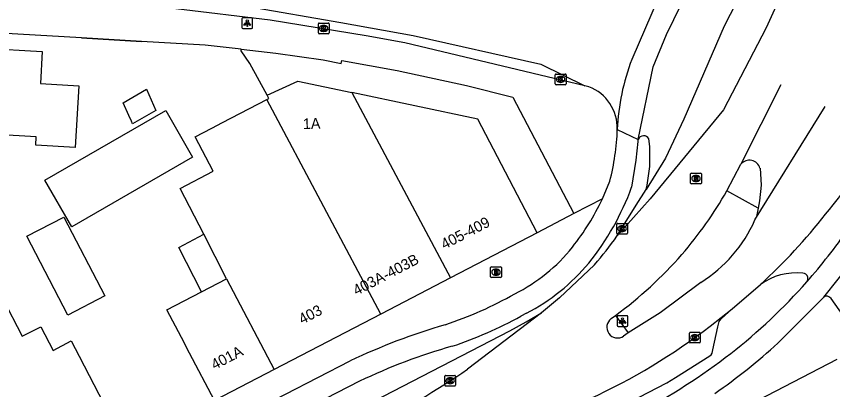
# Model space of a CAD drawing. Extents: x 163010 to 163853, y 382793 to 383982.
# Drawn here: x 163654.4 to 163730.7, y 383805.8 to 383840.7 of the extents above; entities that cross this region are included whole.
import ezdxf

# ---------------------------------------------------------------- set-up
doc = ezdxf.new("R2010")
doc.units = 0
for name, color, linetype in [('IMGEO_Brandkraan', 7, 'Continuous'), ('IMGEO_Fietspad_open', 7, 'Continuous'), ('IMGEO_Kolk', 7, 'Continuous'), ('IMGEO_Lichtpunt', 7, 'Continuous'), ('IMGEO_Muur', 7, 'Continuous'), ('IMGEO_Pand', 7, 'Continuous'), ('IMGEO_Pand_nummerreeks', 7, 'Continuous'), ('IMGEO_Parkeervlak_open', 7, 'Continuous'), ('IMGEO_Rijbaan_lokaal_gesloten', 7, 'Continuous'), ('IMGEO_Rijbaan_lokaal_open', 7, 'Continuous'), ('IMGEO_Rioolput', 7, 'Continuous'), ('IMGEO_Verkeerseiland_open', 7, 'Continuous'), ('IMGEO_Voetpad_open', 7, 'Continuous')]:
    doc.layers.add(name, color=color, linetype=linetype)

msp = doc.modelspace()

# ---------------------------------------------------------------- linework, layer by layer
at = {"layer": 'IMGEO_Brandkraan'}
for p, q in [((163698.757, 383816.379), (163698.757, 383817.231)), ((163698.832, 383817.305), (163699.684, 383817.305)), ((163699.245, 383817.085), (163699.27, 383817.085)), ((163699.758, 383817.231), (163699.758, 383816.379)), ((163699.684, 383816.305), (163698.832, 383816.305)), ((163699.268, 383816.525), (163699.243, 383816.525))]:
    msp.add_line(p, q, dxfattribs=at)
for points in [[(163698.757, 383816.379), (163698.757, 383817.231)], [(163698.832, 383817.305), (163699.684, 383817.305)], [(163699.105, 383817.005), (163699.105, 383816.605), (163699.318, 383816.605)], [(163699.336, 383817.005), (163699.105, 383817.005)], [(163699.284, 383816.924), (163699.23, 383816.924), (163699.23, 383816.848)], [(163699.23, 383816.848), (163699.283, 383816.848)], [(163699.758, 383817.231), (163699.758, 383816.379)], [(163699.684, 383816.305), (163698.832, 383816.305)], [(163699.292, 383816.772), (163699.23, 383816.772), (163699.23, 383816.691)], [(163699.23, 383816.691), (163699.292, 383816.691)]]:
    msp.add_lwpolyline(points, dxfattribs=at)
for centre, radius, start, end in [((163698.834, 383817.229), 0.0765, 91.55205, 178.44795), ((163698.834, 383817.229), 0.0765, 91.55205, 178.44795), ((163699.285, 383816.886), 0.0379, 267.82845, 90.93552), ((163699.34, 383816.86), 0.145, 59.4692, 91.53667), ((163699.365, 383816.907), 0.0922, 285.51372, 58.15012), ((163699.37, 383816.715), 0.105, 301.31148, 78.98903), ((163699.682, 383817.229), 0.0765, 1.55205, 88.44795), ((163699.682, 383817.229), 0.0765, 1.55205, 88.44795), ((163698.834, 383816.381), 0.0765, 181.55205, 268.44795), ((163698.834, 383816.381), 0.0765, 181.55205, 268.44795), ((163699.293, 383816.731), 0.0404, 269.87594, 90.50774), ((163699.324, 383816.856), 0.251, 268.66757, 293.53466), ((163699.682, 383816.381), 0.0765, 271.55205, 358.44795), ((163699.682, 383816.381), 0.0765, 271.55205, 358.44795)]:
    msp.add_arc(centre, radius, start, end, dxfattribs=at)
for centre, major_axis, ratio, start_param, end_param in [((163699.244, 383816.805), (-0.387, 0.002), 0.722429, 4.712389, 7.853982), ((163699.269, 383816.805), (-0.39, 0.002), 0.717154, 1.570796, 4.712389)]:
    msp.add_ellipse(centre, major_axis=major_axis, ratio=ratio, start_param=start_param, end_param=end_param, dxfattribs=at)
at = {"layer": 'IMGEO_Fietspad_open'}
for points in [[(163712.512, 383829.039), (163712.33, 383827.27), (163711.934, 383824.758)], [(163709.199, 383823.653), (163709.893, 383825.302)], [(163725.597, 383810.172), (163729.879, 383814.471)], [(163702.104, 383812.962), (163701.593, 383812.686)], [(163661.585, 383795.402), (163667.493, 383799.174), (163685.63, 383808.512)], [(163686.51, 383806.599), (163668.547, 383797.34), (163657.144, 383790.2)]]:
    msp.add_lwpolyline(points, dxfattribs=at)
for centre, radius, start, end in [((163688.051, 383830.94), 22.558, 345.52751, 357.99394), ((163713.114, 383829.005), 0.603, 158.49807, 176.76894), ((163688.329, 383833.37), 25.127, 321.30003, 339.95534), ((163688.675, 383833.271), 22.666, 321.45758, 334.89133), ((163693.842, 383829.149), 16.056, 296.55217, 321.47511), ((163693.186, 383830.011), 19.241, 297.61348, 320.06448), ((163688.415, 383851.063), 53.173, 308.06779, 318.60408), ((163682.994, 383846.528), 36.503, 288.37851, 299.59052), ((163682.634, 383847.277), 39.446, 288.5306, 298.72722), ((163711.739, 383753.222), 61.144, 106.37285, 115.27752), ((163688.108, 383851.02), 55.444, 304.74346, 312.54532), ((163709.634, 383758.571), 53.305, 105.74443, 115.70951), ((163681.006, 383861.79), 66.191, 298.44111, 307.39129)]:
    msp.add_arc(centre, radius, start, end, dxfattribs=at)
at = {"layer": 'IMGEO_Kolk'}
for p, q in [((163682.659, 383839.172), (163682.659, 383840.024)), ((163682.734, 383840.098), (163683.586, 383840.098)), ((163683.147, 383839.878), (163683.172, 383839.878)), ((163683.66, 383840.024), (163683.66, 383839.172)), ((163683.586, 383839.098), (163682.734, 383839.098)), ((163683.17, 383839.318), (163683.145, 383839.318)), ((163704.801, 383834.41), (163704.801, 383835.262)), ((163704.876, 383835.336), (163705.728, 383835.336)), ((163705.289, 383835.116), (163705.314, 383835.116)), ((163705.802, 383835.262), (163705.802, 383834.41)), ((163705.728, 383834.336), (163704.876, 383834.336)), ((163705.312, 383834.556), (163705.287, 383834.556)), ((163710.617, 383821.372), (163711.469, 383821.372)), ((163710.542, 383820.446), (163710.542, 383821.298)), ((163711.03, 383821.152), (163711.055, 383821.152)), ((163711.543, 383821.298), (163711.543, 383820.446)), ((163711.469, 383820.372), (163710.617, 383820.372)), ((163711.053, 383820.592), (163711.028, 383820.592)), ((163717.336, 383810.256), (163717.336, 383811.108)), ((163717.411, 383811.182), (163718.263, 383811.182)), ((163717.824, 383810.962), (163717.849, 383810.962)), ((163718.337, 383811.108), (163718.337, 383810.256)), ((163718.263, 383810.182), (163717.411, 383810.182)), ((163717.847, 383810.402), (163717.822, 383810.402)), ((163694.474, 383806.228), (163694.474, 383807.08)), ((163694.549, 383807.154), (163695.401, 383807.154)), ((163694.962, 383806.934), (163694.987, 383806.934)), ((163695.475, 383807.08), (163695.475, 383806.228)), ((163695.401, 383806.154), (163694.549, 383806.154)), ((163694.985, 383806.374), (163694.96, 383806.374))]:
    msp.add_line(p, q, dxfattribs=at)
for points in [[(163682.659, 383839.172), (163682.659, 383840.024)], [(163682.734, 383840.098), (163683.586, 383840.098)], [(163682.98, 383839.798), (163683.103, 383839.798), (163683.103, 383839.647), (163683.233, 383839.798), (163683.397, 383839.798), (163683.251, 383839.647), (163683.404, 383839.398), (163683.252, 383839.398), (163683.167, 383839.562), (163683.103, 383839.495), (163683.103, 383839.398), (163682.98, 383839.398), (163682.98, 383839.798)], [(163683.66, 383840.024), (163683.66, 383839.172)], [(163683.586, 383839.098), (163682.734, 383839.098)], [(163704.801, 383834.41), (163704.801, 383835.262)], [(163704.876, 383835.336), (163705.728, 383835.336)], [(163705.802, 383835.262), (163705.802, 383834.41)], [(163705.728, 383834.336), (163704.876, 383834.336)], [(163705.122, 383835.036), (163705.245, 383835.036), (163705.245, 383834.885), (163705.375, 383835.036), (163705.539, 383835.036), (163705.393, 383834.885), (163705.546, 383834.636), (163705.394, 383834.636), (163705.309, 383834.8), (163705.245, 383834.733), (163705.245, 383834.636), (163705.122, 383834.636), (163705.122, 383835.036)], [(163710.617, 383821.372), (163711.469, 383821.372)], [(163710.542, 383820.446), (163710.542, 383821.298)], [(163710.863, 383821.072), (163710.986, 383821.072), (163710.986, 383820.921), (163711.116, 383821.072), (163711.28, 383821.072), (163711.134, 383820.921), (163711.287, 383820.672), (163711.135, 383820.672), (163711.05, 383820.836), (163710.986, 383820.769), (163710.986, 383820.672), (163710.863, 383820.672), (163710.863, 383821.072)], [(163711.543, 383821.298), (163711.543, 383820.446)], [(163711.469, 383820.372), (163710.617, 383820.372)], [(163717.336, 383810.256), (163717.336, 383811.108)], [(163717.411, 383811.182), (163718.263, 383811.182)], [(163717.657, 383810.882), (163717.78, 383810.882), (163717.78, 383810.731), (163717.91, 383810.882), (163718.074, 383810.882), (163717.928, 383810.731), (163718.081, 383810.482), (163717.929, 383810.482), (163717.844, 383810.646), (163717.78, 383810.579), (163717.78, 383810.482), (163717.657, 383810.482), (163717.657, 383810.882)], [(163718.337, 383811.108), (163718.337, 383810.256)], [(163718.263, 383810.182), (163717.411, 383810.182)], [(163694.474, 383806.228), (163694.474, 383807.08)], [(163694.549, 383807.154), (163695.401, 383807.154)], [(163695.475, 383807.08), (163695.475, 383806.228)], [(163695.401, 383806.154), (163694.549, 383806.154)], [(163694.795, 383806.854), (163694.918, 383806.854), (163694.918, 383806.703), (163695.048, 383806.854), (163695.212, 383806.854), (163695.066, 383806.703), (163695.219, 383806.454), (163695.067, 383806.454), (163694.982, 383806.618), (163694.918, 383806.551), (163694.918, 383806.454), (163694.795, 383806.454), (163694.795, 383806.854)]]:
    msp.add_lwpolyline(points, dxfattribs=at)
for centre, start, end in [((163682.736, 383840.022), 91.55205, 178.44795), ((163682.736, 383840.022), 91.55205, 178.44795), ((163683.584, 383840.022), 1.55205, 88.44795), ((163683.584, 383840.022), 1.55205, 88.44795), ((163682.736, 383839.174), 181.55205, 268.44795), ((163682.736, 383839.174), 181.55205, 268.44795), ((163683.584, 383839.174), 271.55205, 358.44795), ((163683.584, 383839.174), 271.55205, 358.44795), ((163704.878, 383835.26), 91.55205, 178.44795), ((163704.878, 383835.26), 91.55205, 178.44795), ((163705.726, 383835.26), 1.55205, 88.44795), ((163705.726, 383835.26), 1.55205, 88.44795), ((163704.878, 383834.412), 181.55205, 268.44795), ((163704.878, 383834.412), 181.55205, 268.44795), ((163705.726, 383834.412), 271.55205, 358.44795), ((163705.726, 383834.412), 271.55205, 358.44795), ((163710.619, 383821.296), 91.55205, 178.44795), ((163710.619, 383821.296), 91.55205, 178.44795), ((163711.467, 383821.296), 1.55205, 88.44795), ((163711.467, 383821.296), 1.55205, 88.44795), ((163710.619, 383820.448), 181.55205, 268.44795), ((163710.619, 383820.448), 181.55205, 268.44795), ((163711.467, 383820.448), 271.55205, 358.44795), ((163711.467, 383820.448), 271.55205, 358.44795), ((163717.413, 383811.106), 91.55205, 178.44795), ((163717.413, 383811.106), 91.55205, 178.44795), ((163718.261, 383811.106), 1.55205, 88.44795), ((163718.261, 383811.106), 1.55205, 88.44795), ((163717.413, 383810.258), 181.55205, 268.44795), ((163717.413, 383810.258), 181.55205, 268.44795), ((163718.261, 383810.258), 271.55205, 358.44795), ((163718.261, 383810.258), 271.55205, 358.44795), ((163694.551, 383807.078), 91.55205, 178.44795), ((163694.551, 383807.078), 91.55205, 178.44795), ((163695.399, 383807.078), 1.55205, 88.44795), ((163695.399, 383807.078), 1.55205, 88.44795), ((163694.551, 383806.23), 181.55205, 268.44795), ((163694.551, 383806.23), 181.55205, 268.44795), ((163695.399, 383806.23), 271.55205, 358.44795), ((163695.399, 383806.23), 271.55205, 358.44795)]:
    msp.add_arc(centre, 0.0765, start, end, dxfattribs=at)
for centre, major_axis, ratio, start_param, end_param in [((163683.146, 383839.598), (-0.387, 0.002), 0.722429, 4.712389, 7.853982), ((163683.171, 383839.598), (-0.39, 0.002), 0.717154, 1.570796, 4.712389), ((163705.288, 383834.836), (-0.387, 0.002), 0.722429, 4.712389, 7.853982), ((163705.313, 383834.836), (-0.39, 0.002), 0.717154, 1.570796, 4.712389), ((163711.029, 383820.872), (-0.387, 0.002), 0.722429, 4.712389, 7.853982), ((163711.054, 383820.872), (-0.39, 0.002), 0.717154, 1.570796, 4.712389), ((163717.823, 383810.682), (-0.387, 0.002), 0.722429, 4.712389, 7.853982), ((163717.848, 383810.682), (-0.39, 0.002), 0.717154, 1.570796, 4.712389), ((163694.961, 383806.654), (-0.387, 0.002), 0.722429, 4.712389, 7.853982), ((163694.986, 383806.654), (-0.39, 0.002), 0.717154, 1.570796, 4.712389)]:
    msp.add_ellipse(centre, major_axis=major_axis, ratio=ratio, start_param=start_param, end_param=end_param, dxfattribs=at)
at = {"layer": 'IMGEO_Lichtpunt'}
for p, q in [((163675.522, 383840.497), (163675.522, 383839.69)), ((163675.522, 383840.497), (163675.522, 383839.69)), ((163676.424, 383840.592), (163675.616, 383840.592)), ((163676.424, 383840.592), (163675.616, 383840.592)), ((163676.518, 383839.69), (163676.518, 383840.497)), ((163676.518, 383839.69), (163676.518, 383840.497)), ((163675.616, 383839.596), (163676.424, 383839.596)), ((163675.616, 383839.596), (163676.424, 383839.596)), ((163710.574, 383812.641), (163710.574, 383811.834)), ((163710.574, 383812.641), (163710.574, 383811.834)), ((163711.476, 383812.736), (163710.668, 383812.736)), ((163711.476, 383812.736), (163710.668, 383812.736)), ((163711.57, 383811.834), (163711.57, 383812.641)), ((163711.57, 383811.834), (163711.57, 383812.641)), ((163710.668, 383811.74), (163711.476, 383811.74)), ((163710.668, 383811.74), (163711.476, 383811.74))]:
    msp.add_line(p, q, dxfattribs=at)
for points in [[(163675.896, 383840.161), (163675.935, 383840.133), (163675.747, 383839.871), (163675.709, 383839.898), (163675.896, 383840.161)], [(163675.998, 383840.113), (163676.045, 383840.113), (163676.045, 383839.791), (163675.998, 383839.791), (163675.998, 383840.113)], [(163676.108, 383840.133), (163676.146, 383840.16), (163676.333, 383839.898), (163676.294, 383839.87), (163676.108, 383840.133)], [(163710.948, 383812.305), (163710.987, 383812.277), (163710.799, 383812.015), (163710.761, 383812.042), (163710.948, 383812.305)], [(163711.05, 383812.257), (163711.097, 383812.257), (163711.097, 383811.935), (163711.05, 383811.935), (163711.05, 383812.257)], [(163711.16, 383812.277), (163711.198, 383812.304), (163711.385, 383812.042), (163711.346, 383812.014), (163711.16, 383812.277)]]:
    msp.add_lwpolyline(points, dxfattribs=at)
for centre in [(163676.021, 383840.295), (163711.073, 383812.439)]:
    msp.add_circle(centre, 0.0994, dxfattribs=at)
for centre, start, end in [((163675.616, 383840.497), 90, 180), ((163675.616, 383840.497), 90, 180), ((163676.424, 383840.497), 0, 90), ((163676.424, 383840.497), 0, 90), ((163675.616, 383839.69), 180, 270), ((163675.616, 383839.69), 180, 270), ((163676.424, 383839.69), 270, 0), ((163676.424, 383839.69), 270, 360), ((163710.668, 383812.641), 90, 180), ((163710.668, 383812.641), 90, 180), ((163711.476, 383812.641), 0, 90), ((163711.476, 383812.641), 0, 90), ((163710.668, 383811.834), 180, 270), ((163710.668, 383811.834), 180, 270), ((163711.476, 383811.834), 270, 0), ((163711.476, 383811.834), 270, 360)]:
    msp.add_arc(centre, 0.0946, start, end, dxfattribs=at)
at = {"layer": 'IMGEO_Muur'}
for points in [[(163660.539, 383838.715), (163666.13, 383838.39)], [(163677.879, 383833.353), (163676.254, 383836.317)]]:
    msp.add_lwpolyline(points, dxfattribs=at)
at = {"layer": 'IMGEO_Pand'}
for points in [[(163646.04, 383838.075), (163656.859, 383837.451), (163656.686, 383834.446), (163660.281, 383834.239), (163659.949, 383828.479), (163656.256, 383828.692), (163656.3, 383829.459), (163645.578, 383830.077)], [(163677.879, 383833.353), (163680.739, 383834.673), (163685.801, 383833.602)], [(163664.422, 383832.648), (163666.613, 383833.913), (163667.489, 383831.938), (163665.298, 383830.674), (163665.19, 383830.918), (163664.954, 383831.449), (163664.422, 383832.648)], [(163703.098, 383820.495), (163697.558, 383831.114), (163685.801, 383833.602)], [(163685.801, 383833.602), (163695.012, 383816.285)], [(163671.949, 383820.346), (163669.76, 383824.62), (163672.843, 383826.235), (163671.16, 383829.452), (163672.702, 383830.259), (163673.712, 383830.788), (163677.848, 383832.953)], [(163677.848, 383832.953), (163678.036, 383833.051), (163677.879, 383833.353)], [(163688.487, 383812.887), (163677.848, 383832.953)], [(163657.11, 383825.397), (163668.396, 383831.913), (163670.906, 383827.565), (163659.62, 383821.05), (163657.11, 383825.397)], [(163655.423, 383820.159), (163658.882, 383821.961), (163662.721, 383814.591), (163659.262, 383812.789), (163655.423, 383820.159)], [(163671.744, 383814.958), (163669.612, 383819.122), (163671.949, 383820.346)], [(163674.082, 383816.182), (163671.949, 383820.346)], [(163703.098, 383820.495), (163695.012, 383816.285)], [(163671.744, 383814.958), (163674.082, 383816.182)], [(163674.082, 383816.182), (163678.523, 383807.699)], [(163695.012, 383816.285), (163688.487, 383812.887)], [(163672.951, 383804.798), (163670.631, 383809.228), (163669.87, 383810.682), (163668.517, 383813.268), (163671.744, 383814.958)], [(163653.132, 383814.38), (163654.991, 383810.81), (163656.718, 383811.709), (163657.873, 383809.492), (163659.562, 383810.371), (163660.31, 383808.937), (163662.619, 383804.502), (163661.877, 383804.116), (163661.653, 383803.407), (163660.502, 383802.808), (163659.772, 383803.038), (163655.045, 383800.577), (163654.953, 383800.754), (163651.183, 383798.792), (163648.298, 383804.337), (163645.99, 383808.773), (163645.759, 383809.216), (163649.913, 383811.378), (163649.37, 383812.422), (163653.132, 383814.38)], [(163688.487, 383812.887), (163678.523, 383807.699)], [(163723.763, 383804.839), (163731.143, 383808.678)], [(163678.523, 383807.699), (163672.951, 383804.798)]]:
    msp.add_lwpolyline(points, dxfattribs=at)
at = {"layer": 'IMGEO_Parkeervlak_open'}
msp.add_lwpolyline([(163676.042, 383798.623), (163700.558, 383811.331), (163702.091, 383812.175), (163703.506, 383812.992)], dxfattribs=at)
at = {"layer": 'IMGEO_Rijbaan_lokaal_gesloten'}
for points in [[(163737.042, 383867.604), (163733.53, 383859.598), (163724.518, 383839.649), (163720.529, 383831.978), (163713.678, 383823.652), (163710.565, 383820.17)], [(163723.313, 383845.158), (163720.588, 383839.803), (163716.813, 383831.098), (163715.085, 383827.476), (163713.29, 383824.539)], [(163725.888, 383834.313), (163722.142, 383826.895)], [(163723.455, 383821.689), (163730.02, 383832.301)], [(163720.834, 383824.413), (163722.142, 383826.895)], [(163723.927, 383826.527), (163724.035, 383824.94), (163723.888, 383823.461), (163723.753, 383822.801)], [(163710.565, 383820.17), (163712.369, 383823.064), (163713.29, 383824.539)], [(163723.753, 383822.801), (163723.587, 383821.998), (163723.455, 383821.689)], [(163708.459, 383817.501), (163705.203, 383814.394), (163703.506, 383812.992)], [(163718.395, 383815.846), (163714.599, 383812.992), (163711.623, 383811.13)], [(163721.34, 383813.373), (163723.975, 383815.655)], [(163703.506, 383812.992), (163696.608, 383807.729)], [(163719.27, 383811.767), (163721.34, 383813.373)], [(163710.025, 383812.463), (163710.435, 383812.767)], [(163711.623, 383811.13), (163711.18, 383810.836)]]:
    msp.add_lwpolyline(points, dxfattribs=at)
for centre, radius, start, end in [((163688.441, 383856.438), 53.878, 320.57544, 330.31364), ((163722.943, 383826.266), 1.018, 14.8605, 141.84144), ((163687.587, 383843.397), 38.285, 319.35381, 330.27299), ((163685.536, 383857.375), 56.728, 312.65585, 321.70761), ((163711.38, 383827.034), 13.205, 302.09016, 336.12514), ((163685.242, 383837.986), 30.962, 318.57714, 324.87177), ((163686.875, 383844.657), 39.649, 306.45603, 318.64264), ((163710.607, 383811.653), 0.998, 125.70563, 305.03591), ((163684.462, 383856.664), 56.809, 294.48949, 307.78612), ((163638.156, 383894.666), 104.76, 298.10686, 303.91507)]:
    msp.add_arc(centre, radius, start, end, dxfattribs=at)
at = {"layer": 'IMGEO_Rijbaan_lokaal_open'}
for points in [[(163650.989, 383843.365), (163669.47, 383842.409), (163676.118, 383841.658), (163684.751, 383840.157), (163691.533, 383838.923), (163703.436, 383836.242), (163707.571, 383834.222)], [(163707.571, 383834.222), (163690.727, 383838.237), (163687.119, 383838.918), (163678.171, 383840.384), (163669.353, 383841.422), (163660.152, 383841.939), (163656.575, 383842.141), (163650.94, 383842.458)], [(163714.416, 383842.433), (163711.952, 383836.703)], [(163712.553, 383829.226), (163713.941, 383836.001), (163715.181, 383839.036), (163716.551, 383841.824)], [(163707.93, 383834.136), (163707.571, 383834.222)], [(163710.595, 383830.15), (163712.553, 383829.226)], [(163713.29, 383824.539), (163713.383, 383824.949), (163713.631, 383826.698), (163713.631, 383828.551), (163713.542, 383829.263)], [(163729.879, 383814.471), (163733.92, 383819.504)], [(163732.292, 383811.898), (163730.565, 383814.347)]]:
    msp.add_lwpolyline(points, dxfattribs=at)
for centre, radius, start, end in [((163730.99, 383829.344), 20.41, 158.86507, 177.73596), ((163706.475, 383830.279), 4.122, 358.19979, 69.3328), ((163713.056, 383829.018), 0.544, 26.76772, 157.51733), ((163688.541, 383850.939), 52.996, 318.61522, 325.39092), ((163727.344, 383810.998), 5.748, 84.17525, 125.8806), ((163727.907, 383816.214), 0.502, 14.98486, 87.69552), ((163727.898, 383816.213), 0.511, 322.41519, 14.81542), ((163730.16, 383814.066), 0.493, 34.7588, 124.74912)]:
    msp.add_arc(centre, radius, start, end, dxfattribs=at)
at = {"layer": 'IMGEO_Rioolput'}
for p, q in [((163717.447, 383825.138), (163717.447, 383825.99)), ((163717.522, 383826.064), (163718.374, 383826.064)), ((163718.448, 383825.99), (163718.448, 383825.138)), ((163717.958, 383825.284), (163717.933, 383825.284)), ((163717.935, 383825.844), (163717.96, 383825.844)), ((163718.374, 383825.064), (163717.522, 383825.064))]:
    msp.add_line(p, q, dxfattribs=at)
for points in [[(163717.447, 383825.138), (163717.447, 383825.99)], [(163717.522, 383826.064), (163718.374, 383826.064)], [(163718.448, 383825.99), (163718.448, 383825.138)], [(163718.036, 383825.762), (163717.784, 383825.764), (163717.784, 383825.364)], [(163717.784, 383825.364), (163717.908, 383825.364), (163717.908, 383825.526), (163717.919, 383825.526)], [(163717.962, 383825.683), (163717.908, 383825.683), (163717.908, 383825.602)], [(163717.908, 383825.602), (163717.96, 383825.602)], [(163717.966, 383825.497), (163718.037, 383825.364), (163718.177, 383825.364), (163718.112, 383825.49)], [(163718.374, 383825.064), (163717.522, 383825.064)]]:
    msp.add_lwpolyline(points, dxfattribs=at)
for centre, radius, start, end in [((163717.524, 383825.988), 0.0765, 91.55205, 178.44795), ((163717.524, 383825.988), 0.0765, 91.55205, 178.44795), ((163718.372, 383825.988), 0.0765, 1.55205, 88.44795), ((163718.372, 383825.988), 0.0765, 1.55205, 88.44795), ((163717.918, 383825.473), 0.0533, 26.02933, 88.69889), ((163717.944, 383825.791), 0.19, 274.7715, 282.96867), ((163717.968, 383825.587), 0.0964, 77.00612, 93.18647), ((163717.982, 383825.644), 0.0378, 276.66336, 79.67722), ((163718.035, 383825.652), 0.109, 350.36119, 89.41601), ((163718.033, 383825.652), 0.112, 277.58423, 350.98172), ((163718.017, 383825.437), 0.108, 29.51342, 73.79051), ((163717.524, 383825.14), 0.0765, 181.55205, 268.44795), ((163717.524, 383825.14), 0.0765, 181.55205, 268.44795), ((163718.372, 383825.14), 0.0765, 271.55205, 358.44795), ((163718.372, 383825.14), 0.0765, 271.55205, 358.44795)]:
    msp.add_arc(centre, radius, start, end, dxfattribs=at)
for centre, major_axis, ratio, start_param, end_param in [((163717.934, 383825.564), (-0.387, 0.002), 0.722429, 4.712389, 7.853982), ((163717.959, 383825.564), (-0.39, 0.002), 0.717154, 1.570796, 4.712389)]:
    msp.add_ellipse(centre, major_axis=major_axis, ratio=ratio, start_param=start_param, end_param=end_param, dxfattribs=at)
at = {"layer": 'IMGEO_Verkeerseiland_open'}
for points in [[(163723.753, 383822.801), (163720.834, 383824.413)], [(163710.435, 383812.767), (163711.623, 383811.13)]]:
    msp.add_lwpolyline(points, dxfattribs=at)
at = {"layer": 'IMGEO_Voetpad_open'}
for points in [[(163675.461, 383837.666), (163672.075, 383838.044), (163666.13, 383838.39), (163660.539, 383838.715), (163569.115, 383844.029), (163568.9, 383840.442)], [(163677.879, 383833.353), (163676.254, 383836.317), (163675.451, 383837.508), (163675.461, 383837.666)], [(163675.461, 383837.666), (163678.696, 383837.28), (163683.118, 383836.654), (163684.801, 383836.327), (163684.862, 383836.585), (163690.029, 383835.666), (163696.497, 383834.271), (163700.832, 383833.173), (163706.543, 383822.278)], [(163709.199, 383823.653), (163706.543, 383822.278)], [(163706.543, 383822.278), (163703.098, 383820.495)], [(163709.272, 383803.357), (163715.218, 383806.45), (163716.043, 383806.96), (163719.237, 383808.981), (163719.379, 383809.083), (163719.459, 383809.242), (163719.528, 383809.548), (163719.988, 383811.685), (163720.114, 383812.179), (163720.289, 383812.43), (163721.34, 383813.373)]]:
    msp.add_lwpolyline(points, dxfattribs=at)

# ---------------------------------------------------------------- texts
at = {"layer": 'IMGEO_Pand_nummerreeks'}
for s, rotation, p in [('1A', 1.79909, (163681.23, 383830.177)), ('405-409', 27.22695, (163694.434, 383818.906)), ('403A-403B', 27.53062, (163686.222, 383814.591)), ('403', 27.46187, (163681.146, 383811.895)), ('401A', 27.5077, (163672.961, 383807.645))]:
    msp.add_text(s, height=1, rotation=rotation, dxfattribs=at).set_placement(p)

doc.saveas('drawing.dxf')
